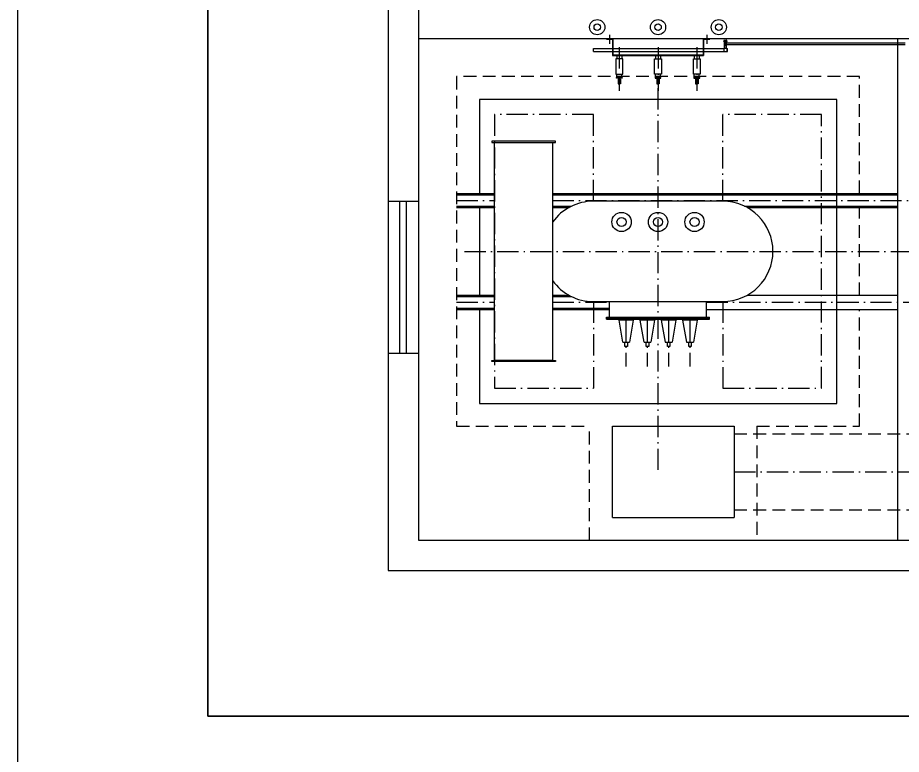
# Model space of a CAD drawing. Extents: x -4160 to -2690, y -474 to 714.
# Drawn here: x -3529.8 to -3413.5, y 125.5 to 222.4 of the extents above; entities that cross this region are included whole.
import ezdxf

# ---------------------------------------------------------------- set-up
doc = ezdxf.new("R2010")
doc.units = 0
doc.header["$LTSCALE"] = 0.56
doc.linetypes.add('DOT_DASHED', pattern=[7.7, 5, -1.2, 0.3, -1.2])
doc.linetypes.add('MEDIUM_DASHED', pattern=[4.5, 3, -1.5])
for name, color, linetype, lineweight in [('1', 7, 'Continuous', 25), ('2', 7, 'Continuous', 25), ('4', 7, 'Continuous', 25), ('5', 7, 'Continuous', 35)]:
    doc.layers.add(name, color=color, linetype=linetype, lineweight=lineweight)

msp = doc.modelspace()

# ---------------------------------------------------------------- linework, layer by layer
at = {"layer": '1'}
for p, q in [((-3481.0303, 248.4824), (-3481.0303, 198.2664)), ((-3477.0303, 248.4824), (-3477.0303, 198.2664)), ((-3477.0303, 219.6544), (-3407.0303, 219.6544)), ((-3452.3303, 219.6464), (-3452.3303, 219.5864)), ((-3452.3303, 219.6464), (-3451.4703, 219.6464)), ((-3452.3303, 219.5864), (-3451.5303, 219.5864)), ((-3451.5303, 219.5864), (-3451.5303, 217.4464)), ((-3439.5903, 219.6464), (-3439.5903, 217.5064)), ((-3439.5303, 219.5864), (-3439.5303, 217.4464)), ((-3439.5303, 219.5864), (-3438.7303, 219.5864)), ((-3436.8103, 219.3464), (-3436.8983, 219.3464)), ((-3436.8983, 219.2664), (-3436.8983, 219.3464)), ((-3436.8103, 219.2664), (-3436.8983, 219.2664)), ((-3436.8103, 218.4104), (-3436.8103, 219.4784)), ((-3436.8103, 219.4784), (-3436.7703, 219.4784)), ((-3436.7703, 218.4104), (-3436.7703, 219.4784)), ((-3436.7463, 219.4504), (-3436.7463, 218.7744)), ((-3436.7463, 219.4504), (-3436.6023, 219.4504)), ((-3436.7463, 218.7744), (-3436.6023, 218.7744)), ((-3436.6023, 219.4504), (-3436.6023, 218.7744)), ((-3436.5783, 218.4104), (-3436.5783, 219.4784)), ((-3436.5783, 219.4784), (-3436.5423, 219.4784)), ((-3436.5423, 218.4104), (-3436.5423, 219.4784)), ((-3436.5423, 219.3464), (-3436.4543, 219.3464)), ((-3436.5423, 219.2664), (-3436.4543, 219.2664)), ((-3436.5423, 219.0984), (-3413.0303, 219.0984)), ((-3436.5423, 218.8584), (-3413.0303, 218.8584)), ((-3436.4543, 219.2664), (-3436.4543, 219.3464)), ((-3414.0303, 219.6544), (-3414.0303, 153.6544)), ((-3454.0143, 218.3624), (-3436.8503, 218.3624)), ((-3454.0143, 217.9624), (-3454.0143, 218.3624)), ((-3454.0143, 217.9624), (-3436.8503, 217.9624)), ((-3451.5303, 217.4464), (-3439.5303, 217.4464)), ((-3450.9583, 217.4464), (-3450.9583, 216.9824)), ((-3450.3023, 217.4464), (-3450.3023, 216.9824)), ((-3445.8583, 217.4464), (-3445.8583, 216.9824)), ((-3445.2023, 217.4464), (-3445.2023, 216.9824)), ((-3440.7583, 217.4464), (-3440.7583, 216.9824)), ((-3440.1023, 217.4464), (-3440.1023, 216.9824)), ((-3436.4983, 218.3624), (-3436.3823, 218.3624)), ((-3436.4983, 217.9624), (-3436.3823, 217.9624)), ((-3436.3823, 217.9624), (-3436.3823, 218.3624)), ((-3450.9583, 214.5224), (-3450.9583, 214.9904)), ((-3450.7903, 214.2944), (-3450.7903, 213.7024)), ((-3450.7903, 214.2944), (-3450.7103, 214.2944)), ((-3450.7103, 214.4464), (-3450.7103, 213.6504)), ((-3450.5503, 214.4464), (-3450.5503, 213.6504)), ((-3450.4703, 214.2944), (-3450.5503, 214.2944)), ((-3450.4703, 214.2944), (-3450.4703, 213.7024)), ((-3450.3023, 214.5224), (-3450.3023, 214.9904)), ((-3445.8583, 214.5224), (-3445.8583, 214.9904)), ((-3445.6903, 214.2944), (-3445.6903, 213.7024)), ((-3445.6903, 214.2944), (-3445.6103, 214.2944)), ((-3445.6103, 214.4464), (-3445.6103, 213.6504)), ((-3445.4503, 214.4464), (-3445.4503, 213.6504)), ((-3445.3703, 214.2944), (-3445.4503, 214.2944)), ((-3445.3703, 214.2944), (-3445.3703, 213.7024)), ((-3445.2023, 214.5224), (-3445.2023, 214.9904)), ((-3440.7583, 214.5224), (-3440.7583, 214.9904)), ((-3440.5903, 214.2944), (-3440.5903, 213.7024)), ((-3440.5903, 214.2944), (-3440.5103, 214.2944)), ((-3440.5103, 214.4464), (-3440.5103, 213.6504)), ((-3440.3503, 214.4464), (-3440.3503, 213.6504)), ((-3440.2703, 214.2944), (-3440.3503, 214.2944)), ((-3440.2703, 214.2944), (-3440.2703, 213.7024)), ((-3440.1023, 214.5224), (-3440.1023, 214.9904)), ((-3450.7903, 213.7024), (-3450.7103, 213.7024)), ((-3450.7103, 213.6504), (-3450.5503, 213.6504)), ((-3450.4703, 213.7024), (-3450.5503, 213.7024)), ((-3445.6903, 213.7024), (-3445.6103, 213.7024)), ((-3445.4503, 213.6504), (-3445.6103, 213.6504)), ((-3445.3703, 213.7024), (-3445.4503, 213.7024)), ((-3440.5903, 213.7024), (-3440.5103, 213.7024)), ((-3440.3503, 213.6504), (-3440.5103, 213.6504)), ((-3440.2703, 213.7024), (-3440.3503, 213.7024)), ((-3469.0303, 211.6544), (-3469.0303, 199.2784)), ((-3422.0303, 211.6544), (-3469.0303, 211.6544)), ((-3422.0303, 171.6544), (-3422.0303, 211.6544)), ((-3481.0303, 198.2664), (-3477.0303, 198.2664)), ((-3481.0303, 198.2664), (-3481.0303, 178.2664)), ((-3479.5583, 198.2664), (-3479.5583, 178.2664)), ((-3478.6623, 198.2664), (-3478.6623, 178.2664)), ((-3477.0303, 198.2664), (-3477.0303, 178.2664)), ((-3477.0303, 198.2664), (-3477.0303, 181.0624)), ((-3469.0303, 197.4264), (-3469.0303, 185.8784)), ((-3469.0303, 184.0264), (-3469.0303, 171.6544)), ((-3477.0303, 179.9744), (-3477.0303, 178.2664)), ((-3481.0303, 178.2664), (-3477.0303, 178.2664)), ((-3481.0303, 178.2664), (-3481.0303, 149.6544)), ((-3477.0303, 178.2664), (-3477.0303, 153.6544)), ((-3469.0303, 171.6544), (-3453.5303, 171.6544)), ((-3453.5303, 171.6544), (-3422.0303, 171.6544)), ((-3477.0303, 153.6544), (-3365.0303, 153.6544)), ((-3481.0303, 149.6544), (-3361.0303, 149.6544))]:
    msp.add_line(p, q, dxfattribs=at)
at = {"layer": '1', "linetype": 'DOT_DASHED'}
for p, q in [((-3451.9303, 220.1544), (-3451.9303, 218.9824)), ((-3439.1303, 220.1544), (-3439.1303, 218.9824)), ((-3450.6303, 218.5024), (-3450.6303, 212.7824)), ((-3445.5303, 218.5024), (-3445.5303, 212.7824)), ((-3440.4303, 218.5024), (-3440.4303, 212.7824))]:
    msp.add_line(p, q, dxfattribs=at)
at = {"layer": '1', "linetype": 'MEDIUM_DASHED'}
for p, q in [((-3472.0303, 214.6544), (-3472.0303, 168.6544)), ((-3419.0303, 214.6544), (-3472.0303, 214.6544)), ((-3419.0303, 199.2784), (-3419.0303, 214.6544)), ((-3419.0303, 185.8784), (-3419.0303, 197.4264)), ((-3419.0303, 168.6544), (-3419.0303, 184.0144)), ((-3472.0303, 168.6544), (-3454.5303, 168.6544)), ((-3432.5303, 168.6544), (-3419.0303, 168.6544))]:
    msp.add_line(p, q, dxfattribs=at)
at = {"layer": '1'}
for points in [[(-3451.4703, 219.6464), (-3451.4703, 217.5064), (-3439.5903, 217.5064)], [(-3439.5903, 219.6464), (-3438.7303, 219.6464), (-3438.7303, 219.5864)]]:
    msp.add_lwpolyline(points, dxfattribs=at)
for points in [[(-3436.8503, 217.9064), (-3436.8503, 218.4104), (-3436.4983, 218.4104), (-3436.4983, 217.9064)], [(-3451.0823, 214.9904), (-3450.1823, 214.9904), (-3450.1823, 216.9824), (-3451.0823, 216.9824)], [(-3445.0823, 214.9904), (-3445.9783, 214.9904), (-3445.9783, 216.9824), (-3445.0823, 216.9824)], [(-3439.9823, 214.9904), (-3440.8783, 214.9904), (-3440.8783, 216.9824), (-3439.9823, 216.9824)], [(-3450.2503, 214.4464), (-3451.0103, 214.4464), (-3451.0103, 214.5264), (-3450.2503, 214.5264)], [(-3445.9103, 214.4464), (-3445.1503, 214.4464), (-3445.1503, 214.5264), (-3445.9103, 214.5264)], [(-3440.8103, 214.4464), (-3440.0503, 214.4464), (-3440.0503, 214.5264), (-3440.8103, 214.5264)]]:
    msp.add_lwpolyline(points, close=True, dxfattribs=at)
at = {"layer": '2'}
for p, q in [((-3444.2583, 219.6184), (-3444.2943, 219.6264)), ((-3436.2583, 219.6184), (-3436.2943, 219.6264)), ((-3437.0183, 198.2544), (-3454.0423, 198.2544)), ((-3454.0423, 185.0544), (-3437.0183, 185.0544)), ((-3451.8983, 182.9984), (-3451.8983, 185.0544)), ((-3439.1663, 182.9984), (-3439.1663, 185.0544)), ((-3452.3023, 182.9984), (-3438.7623, 182.9984)), ((-3452.3023, 182.7264), (-3452.3023, 182.9984)), ((-3452.3023, 182.8624), (-3438.7623, 182.8624)), ((-3452.3023, 182.7264), (-3438.7623, 182.7264)), ((-3448.7863, 182.6024), (-3449.2863, 179.7184)), ((-3445.9863, 182.6024), (-3447.9063, 182.6024)), ((-3447.9063, 182.6024), (-3447.4063, 179.7184)), ((-3445.9863, 182.6024), (-3446.4863, 179.7184)), ((-3443.1863, 182.6024), (-3443.6863, 179.7184)), ((-3440.3863, 182.6024), (-3440.8863, 179.7184)), ((-3438.7623, 182.7264), (-3438.7623, 182.9984)), ((-3450.1743, 179.7184), (-3449.2863, 179.7184)), ((-3447.3743, 179.7184), (-3446.4863, 179.7184)), ((-3444.5743, 179.7184), (-3443.6863, 179.7184)), ((-3441.7743, 179.7184), (-3440.8863, 179.7184))]:
    msp.add_line(p, q, dxfattribs=at)
at = {"layer": '2', "linetype": 'DOT_DASHED'}
for p, q in [((-3445.5303, 162.8944), (-3445.5303, 214.0984)), ((-3467.0303, 209.6544), (-3467.0303, 173.6544)), ((-3454.0423, 209.6544), (-3467.0303, 209.6544)), ((-3454.0423, 198.2544), (-3454.0423, 209.6544)), ((-3437.0183, 198.2544), (-3437.0183, 209.6544)), ((-3424.0303, 209.6544), (-3437.0183, 209.6544)), ((-3424.0303, 173.6544), (-3424.0303, 209.6544)), ((-3454.0423, 185.0544), (-3454.0423, 173.6544)), ((-3437.0183, 185.0544), (-3437.0183, 173.6544)), ((-3449.7463, 182.6024), (-3449.7463, 176.5224)), ((-3446.9463, 182.6024), (-3446.9463, 176.5224)), ((-3444.1463, 182.6024), (-3444.1463, 176.5224)), ((-3441.3463, 182.6024), (-3441.3463, 176.5224)), ((-3467.0303, 173.6544), (-3454.0423, 173.6544)), ((-3437.0183, 173.6544), (-3424.0303, 173.6544))]:
    msp.add_line(p, q, dxfattribs=at)
at = {"layer": '2'}
for points in [[(-3467.4103, 205.9904), (-3459.0263, 205.9904), (-3459.0263, 206.1544), (-3467.4103, 206.1544)], [(-3467.0303, 177.3184), (-3467.0303, 205.9784), (-3459.4063, 205.9784), (-3459.4063, 177.3184)], [(-3449.5623, 179.7184), (-3449.5623, 179.1544), (-3449.8983, 179.1544), (-3449.8983, 179.7184)], [(-3446.7623, 179.7184), (-3446.7623, 179.1544), (-3447.0983, 179.1544), (-3447.0983, 179.7184)], [(-3443.9663, 179.7184), (-3443.9663, 179.1544), (-3444.2983, 179.1544), (-3444.2983, 179.7184)], [(-3441.1663, 179.7184), (-3441.1663, 179.1544), (-3441.4983, 179.1544), (-3441.4983, 179.7184)], [(-3467.4103, 177.3184), (-3459.0263, 177.3184), (-3459.0263, 177.1504), (-3467.4103, 177.1504)]]:
    msp.add_lwpolyline(points, close=True, dxfattribs=at)
for points in [[(-3448.7863, 182.6024), (-3450.7063, 182.6024), (-3450.2063, 179.7184)], [(-3443.1863, 182.6024), (-3445.1063, 182.6024), (-3444.6063, 179.7184)], [(-3440.3863, 182.6024), (-3442.3063, 182.6024), (-3441.8063, 179.7184)]]:
    msp.add_lwpolyline(points, dxfattribs=at)
for centre, radius in [((-3453.5313, 221.1534), 1), ((-3445.5313, 221.1534), 1), ((-3437.5313, 221.1534), 1), ((-3453.5313, 221.1534), 0.424), ((-3445.5313, 221.1534), 0.424), ((-3437.5313, 221.1534), 0.424), ((-3450.3313, 195.5208), 1.27), ((-3445.5313, 195.5208), 1.27), ((-3440.7313, 195.5208), 1.27), ((-3450.3313, 195.5208), 0.5988), ((-3445.5313, 195.5208), 0.5988), ((-3440.7313, 195.5208), 0.5988)]:
    msp.add_circle(centre, radius, dxfattribs=at)
for centre, start, end in [((-3454.0433, 191.6534), 90, 144.33511), ((-3437.0193, 191.6534), 270, 90), ((-3454.0433, 191.6534), 215.66489, 270)]:
    msp.add_arc(centre, 6.6, start, end, dxfattribs=at)
at = {"layer": '4'}
for p, q in [((-3472.0303, 199.2784), (-3467.0303, 199.2784)), ((-3472.0303, 199.1024), (-3467.0303, 199.1024)), ((-3459.4063, 199.2784), (-3414.0303, 199.2784)), ((-3459.4063, 199.1024), (-3414.0303, 199.1024)), ((-3472.0303, 197.6024), (-3467.0303, 197.6024)), ((-3459.4063, 197.6024), (-3456.8983, 197.6024)), ((-3434.1623, 197.6024), (-3414.0303, 197.6024)), ((-3434.1623, 197.6024), (-3414.0303, 197.6024)), ((-3472.0303, 197.4264), (-3467.0303, 197.4264)), ((-3459.4063, 197.4264), (-3457.2423, 197.4264)), ((-3433.8223, 197.4264), (-3414.0303, 197.4264)), ((-3472.0303, 185.8784), (-3467.0303, 185.8784)), ((-3472.0303, 185.7024), (-3467.0303, 185.7024)), ((-3459.4063, 185.8784), (-3457.2423, 185.8784)), ((-3459.4063, 185.7024), (-3456.8983, 185.7024)), ((-3433.8223, 185.8784), (-3414.0303, 185.8784)), ((-3472.0303, 184.2024), (-3467.0303, 184.2024)), ((-3472.0303, 184.0264), (-3467.0303, 184.0264)), ((-3459.4063, 184.2024), (-3451.8983, 184.2024)), ((-3459.4063, 184.0264), (-3451.8983, 184.0264)), ((-3439.1663, 184.0264), (-3414.0303, 184.0264)), ((-3451.5303, 156.6544), (-3451.5303, 168.6544)), ((-3451.5303, 168.6544), (-3435.5303, 168.6544)), ((-3435.5303, 168.6544), (-3435.5303, 156.6544)), ((-3451.5303, 156.6544), (-3435.5303, 156.6544))]:
    msp.add_line(p, q, dxfattribs=at)
at = {"layer": '4', "linetype": 'DOT_DASHED'}
for p, q in [((-3472.0303, 198.3544), (-3467.0303, 198.3544)), ((-3459.4063, 198.3544), (-3340.0743, 198.3544)), ((-3470.9863, 191.6544), (-3340.0743, 191.6544)), ((-3470.9863, 191.6544), (-3340.0743, 191.6544)), ((-3472.0303, 184.9544), (-3467.0303, 184.9544)), ((-3459.4063, 184.9544), (-3451.8983, 184.9544)), ((-3439.1663, 184.9544), (-3340.0743, 184.9544)), ((-3435.5303, 162.6544), (-3340.0743, 162.6544))]:
    msp.add_line(p, q, dxfattribs=at)
at = {"layer": '4', "linetype": 'MEDIUM_DASHED'}
for p, q in [((-3454.5303, 153.6544), (-3454.5303, 168.6544)), ((-3432.5303, 168.6544), (-3432.5303, 153.6544)), ((-3435.5303, 167.6544), (-3340.0743, 167.6544)), ((-3435.5303, 157.6544), (-3340.0743, 157.6544))]:
    msp.add_line(p, q, dxfattribs=at)
at = {"layer": '5', "lineweight": 25}
msp.add_line((-3529.7642, 120.48), (-3529.7642, 417.4797), dxfattribs=at)
at = {"layer": '5'}
msp.add_lwpolyline([(-3504.7642, 130.48), (-3504.7642, 383.48), (-3330.7642, 383.48), (-3330.7642, 130.48)], close=True, dxfattribs=at)

doc.saveas('drawing.dxf')
